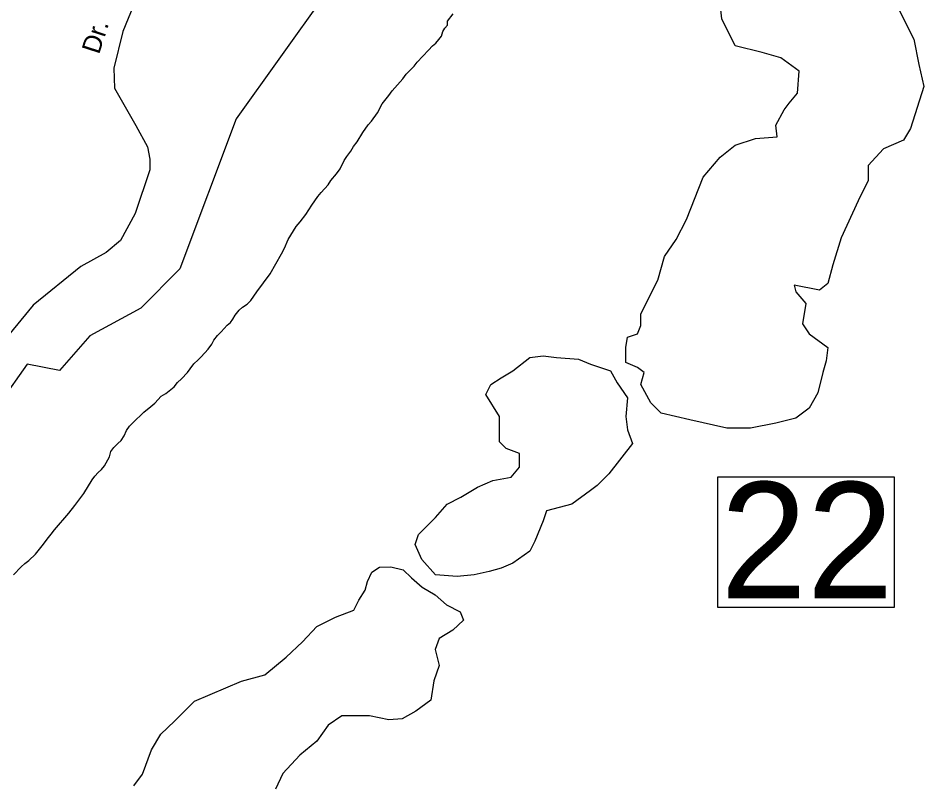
# Model space of a CAD drawing. Extents: x 1945482 to 2853149, y 66427 to 1015778.
# Drawn here: x 2360791 to 2363981, y 174293 to 176996 of the extents above; entities that cross this region are included whole.
import ezdxf

# ---------------------------------------------------------------- set-up
doc = ezdxf.new("R2010")
doc.units = 0
for name, color, linetype in [('Old_Level_10', 7, 'Continuous'), ('Old_Level_31', 7, 'Continuous'), ('Old_Level_35', 7, 'Continuous'), ('Old_Level_48', 7, 'Continuous'), ('Old_Level_49', 7, 'Continuous'), ('Old_Level_60', 7, 'Continuous'), ('Old_Level_61', 7, 'Continuous')]:
    doc.layers.add(name, color=color, linetype=linetype)

msp = doc.modelspace()

# ---------------------------------------------------------------- linework, layer by layer
at = {"layer": 'Old_Level_31'}
msp.add_lwpolyline([(2363255.7, 175378.8), (2363876.4, 175378.8), (2363876.4, 174918), (2363255.7, 174918)], close=True, dxfattribs=at)
at = {"layer": 'Old_Level_35'}
msp.add_lwpolyline([(2361198.1, 177040.9), (2361160.4, 176949.2), (2361128, 176819.7), (2361130.7, 176749.5), (2361206.2, 176617.3), (2361246.7, 176541.8), (2361254.8, 176498.6), (2361254.8, 176460.8), (2361203.5, 176307), (2361152.3, 176212.6), (2361101, 176169.4), (2361012, 176120.8), (2360844.4, 175984.4), (2360746.4, 175865.5), (2360643, 175704.2), (2360527.3, 175567.7), (2360428.1, 175501.5), (2360266.9, 175435.3), (2360147, 175341), (2359985.8, 175208.6), (2359944.4, 175154.9), (2359841.1, 175055.6), (2359701.5, 174922.3)], dxfattribs=at)
at = {"layer": 'Old_Level_48'}
for points in [[(2363701.1, 179816.4), (2363438.1, 179526.7), (2363367.2, 179307.9), (2363361.3, 179210.3), (2363302.2, 179098), (2363302.2, 178802.3), (2363231.3, 178698.8), (2363127.9, 178503.7), (2363089.5, 178317.4), (2362983.1, 178072), (2362737.8, 177850.3), (2362723, 177681.8), (2362631.4, 177480.7), (2362545.7, 177362.5), (2362350.7, 177332.9), (2362140.9, 177259), (2361872, 177078.6), (2361558.8, 176641.1), (2361360.8, 176111.9)], [(2361360.8, 176111.9), (2361223.1, 175973.2), (2361044, 175876.1), (2360937.1, 175754.2), (2360822.7, 175776.6), (2360730.7, 175644.7), (2360492, 175450.6), (2360253.2, 175167), (2359482.3, 174470.3), (2359353, 174216.5), (2359288.3, 173937.8), (2359248.5, 173504.9), (2359029.7, 173350.6), (2358865.5, 173380.5), (2358726.3, 173315.8), (2358731.2, 173271), (2358606.9, 173290.9), (2358427, 173133.2), (2358800.4, 172886.7), (2358989, 172770.9), (2358860.6, 172574.3)]]:
    msp.add_lwpolyline(points, dxfattribs=at)
at = {"layer": 'Old_Level_49'}
for points in [[(2363701.1, 179816.4), (2363438.1, 179526.7), (2363367.2, 179307.9), (2363361.3, 179210.3), (2363302.2, 179098), (2363302.2, 178802.3), (2363231.3, 178698.8), (2363127.9, 178503.7), (2363089.5, 178317.4), (2362983.1, 178072), (2362737.8, 177850.3), (2362723, 177681.8), (2362631.4, 177480.7), (2362545.7, 177362.5), (2362350.7, 177332.9), (2362140.9, 177259), (2361872, 177078.6), (2361558.8, 176641.1), (2361360.8, 176111.9)], [(2361360.8, 176111.9), (2361223.1, 175973.2), (2361044, 175876.1), (2360937.1, 175754.2), (2360822.7, 175776.6), (2360730.7, 175644.7), (2360492, 175450.6), (2360253.2, 175167), (2359482.3, 174470.3), (2359353, 174216.5), (2359288.3, 173937.8), (2359248.5, 173504.9), (2359029.7, 173350.6), (2358865.5, 173380.5), (2358726.3, 173315.8), (2358731.2, 173271), (2358606.9, 173290.9), (2358427, 173133.2), (2358800.4, 172886.7), (2358989, 172770.9), (2358860.6, 172574.3)]]:
    msp.add_lwpolyline(points, dxfattribs=at)
at = {"layer": 'Old_Level_60'}
for points in [[(2362303.8, 176971.3), (2362304, 176985), (2362323.5, 177010.7)], [(2361597.7, 175987.4), (2361611.2, 176000.9), (2361632, 176031.2), (2361679, 176094.2), (2361719, 176165), (2361729.5, 176185.5), (2361742.5, 176215.6), (2361770, 176261.1), (2361784.7, 176277.8), (2361805, 176304.2), (2361826, 176336.9), (2361847, 176366.7), (2361859, 176381.4), (2361883.5, 176407.8), (2361893, 176423.8), (2361912.5, 176447.4), (2361925, 176464.8), (2361939.5, 176493.8), (2361948.7, 176508.1), (2361963, 176526.9), (2361973, 176543.7), (2361985.7, 176560.3), (2362005, 176593.1), (2362024.7, 176619.8), (2362035.7, 176632.8), (2362056.5, 176661.5), (2362073.5, 176694.2), (2362096.5, 176723.5), (2362108.2, 176739.8), (2362146, 176782.1), (2362157.7, 176798.1), (2362186.2, 176827), (2362197, 176841.1), (2362236.2, 176882.8), (2362250.5, 176897.7), (2362262, 176907.8), (2362273.5, 176920.4), (2362282.2, 176932.7), (2362287.7, 176948.2), (2362294.7, 176959.9), (2362303.8, 176971.3)], [(2360775, 175033.6), (2360802, 175062), (2360814.5, 175074), (2360829, 175084.3), (2360853, 175106.8), (2360866, 175123.8), (2360876.5, 175135.3), (2360898, 175165.1), (2360908, 175177), (2360919, 175192), (2360969.7, 175250.4), (2360991, 175277.7), (2361022.5, 175320.7), (2361051.7, 175368.8), (2361061.2, 175381.2), (2361073.2, 175394.8), (2361084.7, 175405.3), (2361096, 175417.3), (2361112.5, 175449.4), (2361117.5, 175467.9), (2361128.7, 175482.7), (2361142, 175496.1), (2361154.5, 175507.3), (2361165.2, 175523), (2361173, 175542.3), (2361183.2, 175558.2), (2361195.5, 175569), (2361234, 175606.5), (2361259, 175626.8), (2361272.5, 175639), (2361295.2, 175663.1), (2361311.5, 175673.2), (2361340.5, 175695.8), (2361353, 175711), (2361366.7, 175724), (2361387.7, 175746.7), (2361397.5, 175759.4), (2361410, 175777.7), (2361425, 175790.9), (2361436.2, 175802.3), (2361460.5, 175829.5), (2361473.5, 175846.8), (2361481, 175861), (2361493, 175876.7), (2361506.7, 175889.6), (2361527.2, 175913.4), (2361538.7, 175923.5), (2361547.7, 175934.6), (2361556, 175949.4), (2361569.2, 175966.3), (2361582, 175977), (2361597.7, 175987.4)]]:
    msp.add_lwpolyline(points, dxfattribs=at)
at = {"layer": 'Old_Level_61'}
for points in [[(2363370.5, 175550.3), (2363287.2, 175550.3), (2363156.7, 175580), (2363056, 175603.7), (2363020.2, 175639.3), (2362984.7, 175704.6), (2362996.7, 175746.2), (2362973, 175764), (2362931.2, 175781.8), (2362931.2, 175835.2), (2362937.2, 175870.8), (2362973, 175882.7), (2362984.7, 175912.4), (2362984.7, 175954), (2363044, 176072.7), (2363067.7, 176155.8), (2363109.2, 176215.2), (2363145, 176286.4), (2363204.2, 176434.8), (2363263.5, 176506.1), (2363317, 176547.6), (2363388.2, 176571.4), (2363465.2, 176577.3), (2363459.5, 176618.9), (2363489, 176672.3), (2363506.7, 176696), (2363536.5, 176731.7), (2363542.5, 176808.8), (2363477.2, 176856.3), (2363412, 176874.1), (2363317, 176897.9), (2363269.5, 176992.9), (2363263.5, 177046.3)], [(2363886.5, 177040.3), (2363946, 176921.6), (2363963.7, 176832.6), (2363981.5, 176755.4), (2363934, 176607), (2363910.2, 176565.4), (2363839, 176535.7), (2363785.7, 176476.4), (2363785.7, 176423), (2363750, 176351.7), (2363690.7, 176221.1), (2363661, 176126.1), (2363643.2, 176060.8), (2363613.7, 176037.1), (2363524.7, 176054.9), (2363530.5, 176031.1), (2363566.2, 175989.6), (2363554.2, 175918.3), (2363578, 175882.7), (2363643.2, 175835.2), (2363637.5, 175787.7), (2363625.5, 175746.2), (2363607.7, 175674.9), (2363578, 175621.5), (2363530.5, 175585.9), (2363459.5, 175568.1), (2363370.5, 175550.3)], [(2362338, 175027.8), (2362261, 175033.8), (2362213.5, 175087.2), (2362189.7, 175140.6), (2362201.5, 175176.3), (2362261, 175235.6), (2362302.5, 175283.1), (2362350, 175306.9), (2362409.2, 175342.5), (2362462.7, 175366.2), (2362528, 175378.1), (2362557.5, 175413.7), (2362557.5, 175461.2), (2362510, 175479), (2362486.5, 175502.8), (2362486.5, 175591.8), (2362439, 175669), (2362456.7, 175704.6), (2362492.2, 175728.4), (2362533.7, 175752.1), (2362593.2, 175799.6), (2362640.7, 175805.6), (2362688, 175799.6), (2362765.2, 175793.7), (2362806.7, 175775.8), (2362878, 175752.1), (2362901.7, 175710.6), (2362937.2, 175657.1), (2362931.2, 175591.8), (2362937.2, 175544.3), (2362955, 175496.8), (2362872, 175390), (2362830.5, 175348.4), (2362806.7, 175330.6), (2362741.5, 175283.1), (2362652.5, 175259.4), (2362640.7, 175223.8), (2362611, 175152.5), (2362593.2, 175116.9), (2362533.7, 175075.3), (2362492.2, 175057.5), (2362450.7, 175045.7), (2362397.5, 175033.8), (2362338, 175027.8)], [(2361198.7, 174290.2), (2361229.7, 174331.6), (2361260.5, 174416.4), (2361293.7, 174472.3), (2361342.2, 174517.8), (2361413, 174588.2), (2361578.5, 174658.6), (2361660, 174681.3), (2361735.2, 174743.4), (2361792.5, 174797.2), (2361843.2, 174851), (2361909.5, 174884.1), (2361973.5, 174909), (2361991.2, 174944.2), (2362013.2, 174979.3), (2362022, 175010.4), (2362037.5, 175043.5), (2362064, 175060.1), (2362103.7, 175062.1), (2362148, 175051.8), (2362176.5, 175022.8), (2362214, 174989.7), (2362260.5, 174962.8), (2362300.2, 174927.6), (2362348.7, 174902.8), (2362359.7, 174873.8), (2362322.2, 174838.6), (2362273.7, 174809.6), (2362260.5, 174770.3), (2362273.7, 174714.4), (2362256, 174660.6), (2362245, 174592.3), (2362192, 174553), (2362143.5, 174526.1), (2362097, 174522), (2362028.7, 174536.4), (2361931.5, 174536.4), (2361883, 174503.3), (2361843.2, 174447.4), (2361783.7, 174397.8), (2361724, 174333.6), (2361697.5, 174277.7)]]:
    msp.add_lwpolyline(points, dxfattribs=at)

# ---------------------------------------------------------------- texts
at = {"layer": 'Old_Level_10'}
msp.add_text('Dr.', height=65.62, rotation=72.1606, dxfattribs=at).set_placement((2361076.1, 176865.6))
at = {"layer": 'Old_Level_31'}
msp.add_text('22', height=410.1, dxfattribs=at).set_placement((2363264.6, 174950.4))

doc.saveas('drawing.dxf')
